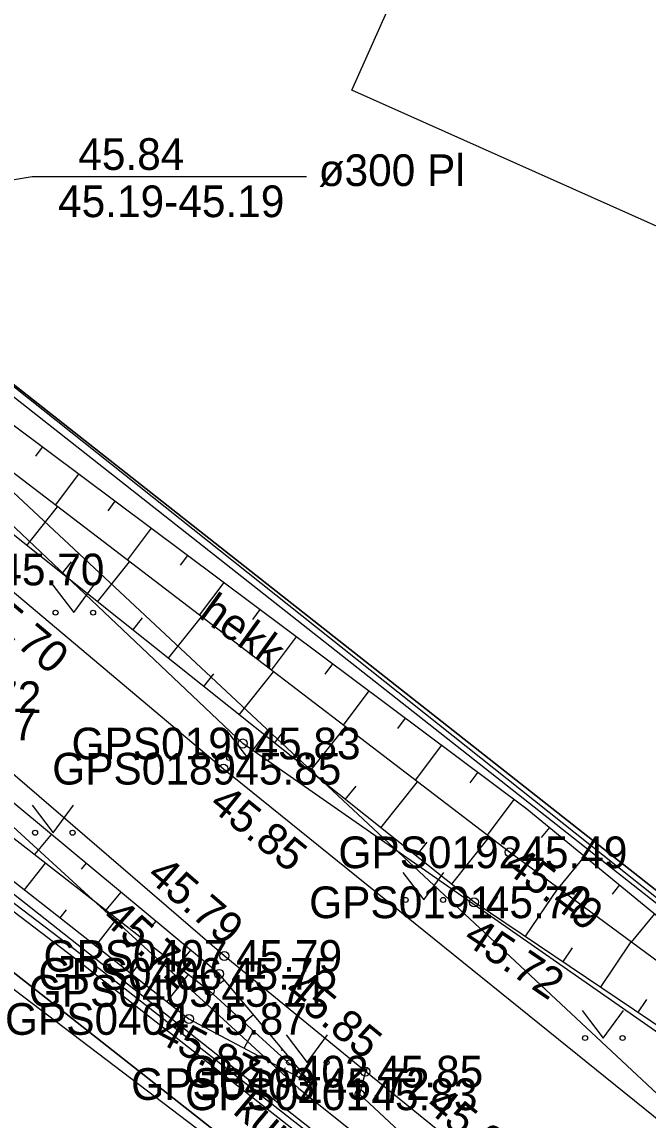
# Model space of a CAD drawing. Extents: x 551623 to 559850, y 6561220 to 6567135.
# Drawn here: x 557092.21 to 557106.03, y 6565466.92 to 6565491.17 of the extents above; entities that cross this region are included whole.
import ezdxf

# ---------------------------------------------------------------- set-up
doc = ezdxf.new("R2010")
doc.units = 0
for name, color, linetype in [('AED', 7, 'Continuous'), ('HALJASTUS', 7, 'Continuous'), ('Hoone Elu- või ühiskondlik hoone', 7, 'Continuous'), ('KORGUS-EH2000', 7, 'Continuous'), ('KTRASS', 7, 'Continuous'), ('MOOTKORG-EH2000', 7, 'Continuous'), ('MOOTMPUNKT', 7, 'Continuous'), ('MOOTNR', 7, 'Continuous'), ('MOOTPIIR', 7, 'Continuous'), ('MPKAABEL', 7, 'Continuous'), ('PIIR', 7, 'Continuous'), ('RELJEEF', 7, 'Continuous'), ('TEE', 7, 'Continuous'), ('TRUUP', 7, 'Continuous'), ('VTRASS', 7, 'Continuous')]:
    doc.layers.add(name, color=color, linetype=linetype)

msp = doc.modelspace()

# ---------------------------------------------------------------- linework, layer by layer
at = {"layer": 'AED'}
msp.add_lwpolyline([(557133.478, 6565450.891), (557133.308, 6565450.49), (557123.745, 6565457.887), (557085.846, 6565487.745)], dxfattribs=at)
at = {"layer": 'HALJASTUS'}
for p, q in [((557092.886, 6565478.731), (557093.349, 6565478.124)), ((557093.349, 6565478.124), (557093.795, 6565478.731)), ((557096.721, 6565475.523), (557097.184, 6565474.916)), ((557097.184, 6565474.916), (557097.63, 6565475.523)), ((557092.433, 6565473.871), (557092.896, 6565473.264)), ((557092.896, 6565473.264), (557093.342, 6565473.871)), ((557100.614, 6565472.386), (557101.077, 6565471.78)), ((557101.077, 6565471.78), (557101.523, 6565472.386)), ((557104.576, 6565469.337), (557105.039, 6565468.73)), ((557105.039, 6565468.73), (557105.485, 6565469.337)), ((557098.042, 6565468.798), (557098.505, 6565468.192)), ((557098.505, 6565468.192), (557098.951, 6565468.798))]:
    msp.add_line(p, q, dxfattribs=at)
for points in [[(557124.125, 6565457.487), (557121.463, 6565457.612), (557112.634, 6565464.391), (557097.08, 6565475.234), (557085.919, 6565485.806), (557085.595, 6565486.801), (557086.519, 6565488.335)], [(557082.072, 6565473.498), (557083.142, 6565477.139), (557084.392, 6565477.411), (557089.321, 6565474.044), (557102.124, 6565463.935), (557101.673, 6565462.821), (557100.715, 6565462.563)]]:
    msp.add_lwpolyline(points, dxfattribs=at)
for centre in [(557092.948, 6565478.124), (557093.777, 6565478.124), (557096.783, 6565474.916), (557097.612, 6565474.916), (557092.495, 6565473.264), (557093.324, 6565473.264), (557100.676, 6565471.78), (557101.505, 6565471.78), (557104.638, 6565468.73), (557105.467, 6565468.73), (557098.104, 6565468.192), (557098.933, 6565468.192)]:
    msp.add_circle(centre, 0.055, dxfattribs=at)
at = {"layer": 'Hoone Elu- või ühiskondlik hoone'}
msp.add_lwpolyline([(557099.49, 6565489.659), (557105.914, 6565504.056), (557119.667, 6565497.918), (557115.076, 6565487.63), (557111.494, 6565489.228), (557109.661, 6565485.12)], close=True, dxfattribs=at)
at = {"layer": 'KORGUS-EH2000'}
for centre in [(557096.654, 6565474.678), (557102.971, 6565472.831), (557102.187, 6565471.727), (557096.672, 6565470.543), (557096.348, 6565469.77), (557095.892, 6565469.151), (557099.787, 6565467.988)]:
    msp.add_circle(centre, 0.1, dxfattribs=at)
at = {"layer": 'KTRASS'}
msp.add_lwpolyline([(557074.882, 6565496.793), (557106.57, 6565467.178), (557130.902, 6565448.345), (557153.936, 6565428.332), (557155.296, 6565415.026), (557154.654, 6565400.355)], dxfattribs=at)
at = {"layer": 'MOOTMPUNKT'}
for centre in [(557097.08, 6565475.234), (557096.654, 6565474.678), (557102.971, 6565472.831), (557102.187, 6565471.727), (557096.672, 6565470.543), (557096.559, 6565470.147), (557096.348, 6565469.77), (557095.892, 6565469.151), (557099.787, 6565467.988), (557098.606, 6565467.714), (557099.66, 6565467.487)]:
    msp.add_circle(centre, 0.1, dxfattribs=at)
at = {"layer": 'MOOTPIIR'}
for points in [[(557123.745, 6565457.887), (557086.02, 6565487.88), (557085.195, 6565491.601), (557090.794, 6565506.973), (557092.421, 6565512.313), (557096.003, 6565522.5), (557100.007, 6565533.93)], [(557043.61, 6565374.404), (557048.326, 6565387.095), (557054.958, 6565403.892), (557057.368, 6565411.903), (557059.124, 6565415.827), (557061.076, 6565421.817), (557066.752, 6565436.836), (557070.253, 6565448.143), (557075.528, 6565462.304), (557079.528, 6565474.038), (557080.455, 6565474.425), (557081.9, 6565473.857), (557083.68, 6565476.148), (557106.788, 6565458.587)]]:
    msp.add_lwpolyline(points, dxfattribs=at)
at = {"layer": 'MPKAABEL'}
for points in [[(557093.168, 6565516.078), (557092.779, 6565516.189), (557091.762, 6565513.879), (557089.199, 6565506.823), (557084.863, 6565493.597), (557083.304, 6565488.717), (557080.334, 6565481.203), (557081.334, 6565479.859), (557093.461, 6565470.617), (557109.919, 6565457.713), (557112.862, 6565455.31), (557115.729, 6565452.713), (557121.786, 6565447.765), (557127.108, 6565443.435), (557128.403, 6565442.736), (557128.547, 6565442.26)], [(557042.389, 6565375.131), (557047.328, 6565389.645), (557051.121, 6565399.476), (557061.738, 6565428.982), (557067.713, 6565445.51), (557079.656, 6565479.128), (557081.243, 6565479.739), (557093.369, 6565470.498), (557109.825, 6565457.596), (557112.764, 6565455.196), (557115.632, 6565452.599), (557121.691, 6565447.648), (557127.024, 6565443.31), (557128.298, 6565442.623), (557128.368, 6565442.376)]]:
    msp.add_lwpolyline(points, dxfattribs=at)
at = {"layer": 'PIIR'}
msp.add_lwpolyline([(557128.11, 6565441.77), (557080.53, 6565479.22), (557071.98, 6565485.55), (557041.27, 6565511.5), (557033.78, 6565519.2), (557038.28, 6565523.47), (557042.48, 6565527.46), (557050.04, 6565519.69), (557050.16, 6565517.1), (557073.92, 6565497.32), (557086.02, 6565487.88), (557133.47, 6565450.53)], dxfattribs=at)
for points in [[(557093.58, 6565515.97), (557148.5, 6565493.52), (557141.97, 6565474.84), (557133.47, 6565450.53), (557086.02, 6565487.88), (557085.1, 6565492.2)], [(557080.53, 6565479.22), (557128.11, 6565441.77), (557080.13, 6565401.49), (557059.31, 6565419.38)]]:
    msp.add_lwpolyline(points, close=True, dxfattribs=at)
at = {"layer": 'RELJEEF'}
for p, q in [((557092.654, 6565481.782), (557092.502, 6565481.579)), ((557093.455, 6565481.183), (557092.942, 6565480.497)), ((557094.257, 6565480.585), (557094.101, 6565480.376)), ((557092.31, 6565479.609), (557092.989, 6565480.461)), ((557095.058, 6565479.986), (557094.531, 6565479.282)), ((557095.859, 6565479.388), (557095.699, 6565479.174)), ((557093.091, 6565478.985), (557093.299, 6565479.246)), ((557093.873, 6565478.362), (557094.579, 6565479.246)), ((557096.66, 6565478.789), (557096.121, 6565478.067)), ((557097.461, 6565478.191), (557097.297, 6565477.972)), ((557094.654, 6565477.738), (557094.87, 6565478.008)), ((557095.436, 6565477.114), (557096.168, 6565478.031)), ((557098.262, 6565477.592), (557097.71, 6565476.853)), ((557099.063, 6565476.994), (557098.896, 6565476.769)), ((557096.218, 6565476.49), (557096.441, 6565476.77)), ((557096.999, 6565475.866), (557097.757, 6565476.816)), ((557099.864, 6565476.395), (557099.299, 6565475.638)), ((557100.666, 6565475.797), (557100.494, 6565475.567)), ((557097.781, 6565475.243), (557098.012, 6565475.533)), ((557098.562, 6565474.619), (557099.347, 6565475.602)), ((557101.467, 6565475.198), (557100.888, 6565474.423)), ((557102.268, 6565474.6), (557102.092, 6565474.365)), ((557099.344, 6565473.995), (557099.583, 6565474.295)), ((557100.126, 6565473.371), (557100.936, 6565474.387)), ((557103.069, 6565474.001), (557102.477, 6565473.209)), ((557092.85, 6565473.227), (557092.482, 6565472.784)), ((557103.852, 6565473.38), (557103.668, 6565473.156)), ((557100.907, 6565472.748), (557101.154, 6565473.057)), ((557101.689, 6565472.124), (557102.525, 6565473.172)), ((557104.624, 6565472.745), (557104.045, 6565472.039)), ((557092.262, 6565472.001), (557092.727, 6565472.593)), ((557093.62, 6565472.588), (557093.515, 6565472.462)), ((557103.317, 6565470.965), (557104.042, 6565472.041)), ((557105.397, 6565472.11), (557105.233, 6565471.91)), ((557094.389, 6565471.949), (557094.06, 6565471.553)), ((557102.488, 6565471.524), (557102.712, 6565471.857)), ((557093.048, 6565471.384), (557093.188, 6565471.562)), ((557093.835, 6565470.766), (557094.304, 6565471.363)), ((557095.158, 6565471.31), (557095.066, 6565471.199)), ((557106.17, 6565471.475), (557105.656, 6565470.85)), ((557104.976, 6565469.848), (557105.653, 6565470.852)), ((557095.928, 6565470.671), (557095.638, 6565470.323)), ((557104.147, 6565470.407), (557104.357, 6565470.719)), ((557094.621, 6565470.148), (557094.763, 6565470.328)), ((557095.408, 6565469.531), (557095.881, 6565470.134)), ((557096.674, 6565470.01), (557096.582, 6565469.932)), ((557105.806, 6565469.289), (557106.001, 6565469.58)), ((557096.232, 6565468.971), (557096.329, 6565469.154)), ((557097.318, 6565469.245), (557097.114, 6565469.073)), ((557097.115, 6565468.503), (557097.318, 6565468.886)), ((557097.962, 6565468.479), (557097.931, 6565468.454)), ((557097.999, 6565468.035), (557098.024, 6565468.082))]:
    msp.add_line(p, q, dxfattribs=at)
for points in [[(557123.296, 6565457.667), (557112.806, 6565464.574), (557102.187, 6565471.727), (557083.5, 6565486.639), (557083.115, 6565487.964), (557085.223, 6565490.611), (557085.274, 6565490.675)], [(557123.296, 6565457.667), (557113.324, 6565465.192), (557102.971, 6565472.831), (557084.363, 6565487.054), (557084.306, 6565487.83), (557085.166, 6565489.41), (557085.427, 6565489.891)], [(557123.296, 6565457.667), (557113.474, 6565465.475), (557103.356, 6565473.787), (557085.214, 6565487.34), (557085.034, 6565487.862), (557085.564, 6565489), (557085.59, 6565489.057)], [(557098.606, 6565467.714), (557096.559, 6565470.147), (557089.928, 6565475.653), (557086.388, 6565478.435), (557083.852, 6565478.923), (557081.814, 6565479.74), (557080.383, 6565480.777), (557078.55, 6565480.831), (557076.66, 6565475.999), (557072.1, 6565463.695), (557067.114, 6565449.254), (557062.909, 6565438.206), (557058.345, 6565423.02)], [(557080.981, 6565474.152), (557082.36, 6565478.586), (557084.689, 6565477.888), (557086.313, 6565477.053), (557089.585, 6565475.043), (557096.348, 6565469.77), (557098.606, 6565467.714)], [(557081.9, 6565473.857), (557083.447, 6565477.12), (557084.517, 6565477.147), (557089.268, 6565474.352), (557095.892, 6565469.151), (557098.606, 6565467.714)]]:
    msp.add_lwpolyline(points, dxfattribs=at)
at = {"layer": 'TEE'}
for points in [[(557090.01, 6565506.039), (557089.721, 6565507.445), (557088.579, 6565507.888), (557086.921, 6565507.034), (557081.618, 6565492.424), (557081.45, 6565490.731), (557081.794, 6565488.652), (557082.734, 6565486.721), (557083.97, 6565485.492), (557091.424, 6565479.076), (557096.654, 6565474.678), (557112.059, 6565462.242)], [(557107.845, 6565460.183), (557105.481, 6565459.819), (557103.123, 6565461.861), (557103.274, 6565463.432), (557102.512, 6565464.827), (557102.91, 6565465.455), (557099.787, 6565467.988), (557096.672, 6565470.543), (557090.032, 6565476.256), (557083.206, 6565481.831), (557081.65, 6565483.024), (557079.986, 6565483.23), (557078.406, 6565481.947), (557076.257, 6565476.562), (557071.607, 6565463.849), (557066.68, 6565449.557), (557062.679, 6565438.274), (557057.567, 6565423.262)], [(557099.787, 6565467.988), (557099.66, 6565467.487), (557102.512, 6565464.827)]]:
    msp.add_lwpolyline(points, dxfattribs=at)
at = {"layer": 'TRUUP'}
msp.add_lwpolyline([(557084.335, 6565486.408), (557092.428, 6565487.756), (557098.485, 6565487.756)], dxfattribs=at)
at = {"layer": 'VTRASS'}
msp.add_lwpolyline([(557074.832, 6565487.185), (557086.837, 6565478.124), (557098.322, 6565467.615), (557113.182, 6565455.735), (557132.832, 6565440.255), (557143.572, 6565430.685), (557150.882, 6565422.295), (557154.292, 6565417.165), (557161.032, 6565403.465), (557169.662, 6565382.045), (557172.292, 6565370.285), (557172.182, 6565358.175), (557171.032, 6565351.615), (557169.532, 6565344.075), (557162.002, 6565307.055), (557155.322, 6565276.245), (557152.172, 6565261.595), (557151.382, 6565257.755)], dxfattribs=at)

# ---------------------------------------------------------------- texts
at = {"layer": 'HALJASTUS'}
for s, rotation, p in [('hekk', 324.21, (557096.08, 6565478.032)), ('kuuse hekk', 319.8638, (557096.837, 6565467.081))]:
    msp.add_text(s, height=0.7, rotation=rotation, dxfattribs=at).set_placement(p)
at = {"layer": 'KORGUS-EH2000'}
for s, rotation, p in [(' 45.70', 319.9322, (557090.861, 6565478.407)), (' 45.85', 321.0883, (557096.104, 6565473.997)), (' 45.49', 323.5786, (557102.601, 6565472.604)), (' 45.79', 319.2895, (557094.732, 6565472.44)), (' 45.71', 317.6788, (557093.748, 6565471.519)), (' 45.72', 326.0385, (557101.698, 6565471.001)), (' 45.85', 320.6557, (557097.763, 6565469.877)), (' 45.87', 332.1047, (557094.894, 6565468.804)), (' 45.85', 320.9399, (557100.88, 6565467.341))]:
    msp.add_text(s, height=0.7, rotation=rotation, dxfattribs=at).set_placement(p)
at = {"layer": 'MOOTKORG-EH2000'}
for s, p in [(' 45.70', (557091.424, 6565478.726)), (' 45.72', (557090.032, 6565475.906)), (' 45.67', (557089.928, 6565475.303)), (' 45.83', (557097.08, 6565474.884)), (' 45.85', (557096.654, 6565474.328)), (' 45.49', (557102.971, 6565472.481)), (' 45.72', (557102.187, 6565471.377)), (' 45.79', (557096.672, 6565470.193)), (' 45.75', (557096.559, 6565469.797)), (' 45.71', (557096.348, 6565469.42)), (' 45.87', (557095.892, 6565468.801)), (' 45.85', (557099.787, 6565467.638)), (' 45.72', (557098.606, 6565467.364)), (' 45.83', (557099.66, 6565467.137))]:
    msp.add_text(s, height=0.7, dxfattribs=at).set_placement(p)
at = {"layer": 'MOOTNR'}
for s, p in [('GPS0190 ', (557093.301, 6565474.884)), ('GPS0189 ', (557092.874, 6565474.328)), ('GPS0192 ', (557099.192, 6565472.481)), ('GPS0191 ', (557098.547, 6565471.377)), ('GPS0407 ', (557092.682, 6565470.193)), ('GPS0406 ', (557092.569, 6565469.797)), ('GPS0405 ', (557092.358, 6565469.42)), ('GPS0404 ', (557091.832, 6565468.801)), ('GPS0402 ', (557095.798, 6565467.638)), ('GPS0403 ', (557094.616, 6565467.364)), ('GPS0401 ', (557095.81, 6565467.137))]:
    msp.add_text(s, height=0.7, dxfattribs=at).set_placement(p)
at = {"layer": 'TRUUP'}
for s, p in [('45.84', (557093.449, 6565487.901)), ('ø300 Pl', (557098.756, 6565487.545)), ('45.19-45.19', (557093.003, 6565486.858))]:
    msp.add_text(s, height=0.7, dxfattribs=at).set_placement(p)

doc.saveas('drawing.dxf')
